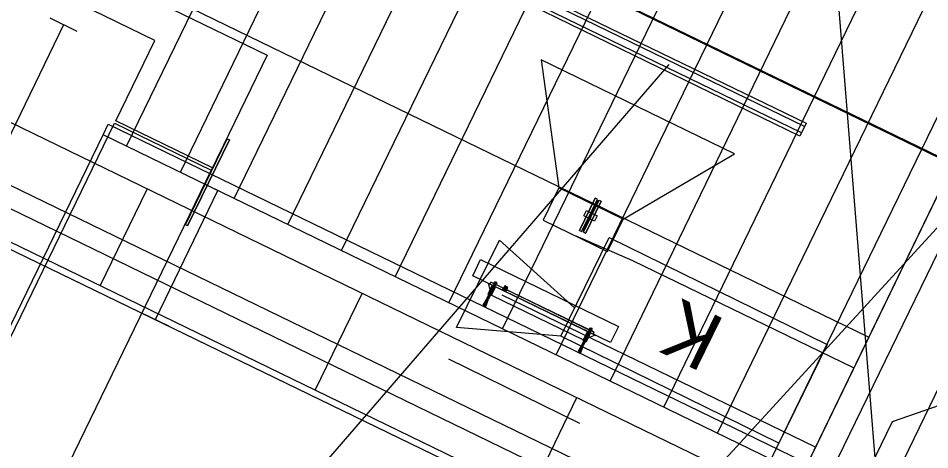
# Model space of a CAD drawing. Extents: x -762314 to -761449, y -993181 to -992589.
# Drawn here: x -761805.66 to -761798.03, y -992908.93 to -992905.32 of the extents above; entities that cross this region are included whole.
import ezdxf

# ---------------------------------------------------------------- set-up
doc = ezdxf.new("R2010")
doc.units = 0
for name, color, linetype in [('Bubliny', 7, 'Continuous'), ('Konstrukce_carka', 7, 'Continuous'), ('Konstrukce_tenka', 7, 'Continuous'), ('PS2010_novy_stav', 7, 'Continuous'), ('PS2030_novy_stav', 7, 'Continuous'), ('PS2031_novy_stav', 7, 'Continuous'), ('PS2031_novy_stav_panely', 7, 'Continuous'), ('PS2032_kamery', 7, 'Continuous'), ('PS2032_novy_stav', 7, 'Continuous'), ('SO 2240 orient syst - podchod a VB', 7, 'Continuous'), ('SO 2240 orient syst - PROSVĚTLENÝ', 7, 'Continuous'), ('SO 2240 orient syst - sektory', 7, 'Continuous'), ('SO 30-63', 7, 'Continuous'), ('SO 30-65', 7, 'Continuous'), ('SO2020-2023_Objekt', 7, 'Continuous'), ('SO_10_22_demolice', 7, 'Continuous'), ('SO_10_22_kresba', 7, 'Continuous'), ('SO_10_22_vyplnění', 7, 'Continuous'), ('Vrstva 14', 7, 'Continuous'), ('Vrstva 23', 7, 'Continuous')]:
    doc.layers.add(name, color=color, linetype=linetype)

msp = doc.modelspace()

# ---------------------------------------------------------------- linework, layer by layer
at = {"layer": 'Bubliny'}
for p, q in [((-761805.9053, -992815.9226), (-761798.3467, -992910.7713)), ((-761858.4882, -992973.1438), (-761776.3406, -992883.4604)), ((-761800.2122, -992905.7021), (-761858.4882, -992973.1438))]:
    msp.add_line(p, q, dxfattribs=at)
at = {"layer": 'Konstrukce_carka'}
for points in [[(-761805.0384, -992905.2482), (-761804.9074, -992904.9783), (-761803.576, -992905.6248), (-761804.0347, -992906.5693), (-761804.8443, -992906.1762), (-761804.5167, -992905.5015), (-761805.0384, -992905.2482)], [(-761804.0434, -992906.5873), (-761810.9471, -992920.8048), (-761811.7567, -992920.4116), (-761804.853, -992906.1942), (-761804.0434, -992906.5873)], [(-761798.3412, -992908.6947), (-761805.6031, -992923.6498), (-761805.4643, -992924.0508), (-761803.8091, -992924.8545), (-761803.3614, -992923.9324), (-761804.4768, -992923.3908), (-761797.8483, -992909.74), (-761796.7328, -992910.2817), (-761796.2851, -992909.3596), (-761797.9403, -992908.5559), (-761798.3412, -992908.6947)]]:
    msp.add_lwpolyline(points, dxfattribs=at)
at = {"layer": 'Konstrukce_tenka'}
for p, q in [((-761804.7524, -992906.3876), (-761802.5247, -992901.7998)), ((-761804.3026, -992906.606), (-761802.0749, -992902.0182)), ((-761803.8528, -992906.8244), (-761801.6251, -992902.2366)), ((-761803.403, -992907.0428), (-761801.1753, -992902.455)), ((-761802.9533, -992907.2612), (-761800.7255, -992902.6734)), ((-761802.5035, -992907.4796), (-761800.2758, -992902.8918)), ((-761802.0537, -992907.698), (-761799.826, -992903.1102)), ((-761801.6039, -992907.9164), (-761799.3762, -992903.3286)), ((-761801.1542, -992908.1348), (-761798.9264, -992903.547)), ((-761800.7044, -992908.3532), (-761798.4767, -992903.7654)), ((-761800.2546, -992908.5716), (-761798.0269, -992903.9838)), ((-761799.8048, -992908.79), (-761797.5771, -992904.2023)), ((-761799.355, -992909.0084), (-761797.1273, -992904.4207)), ((-761798.9053, -992909.2268), (-761796.6775, -992904.6391)), ((-761798.4555, -992909.4452), (-761796.2278, -992904.8575))]:
    msp.add_line(p, q, dxfattribs=at)
for points in [[(-761804.9503, -992906.2915), (-761804.9066, -992906.2015), (-761797.7641, -992909.6697), (-761797.8078, -992909.7597)], [(-761797.8078, -992909.7597), (-761800.0814, -992914.4419), (-761807.2239, -992910.9736), (-761804.9503, -992906.2915)], [(-761797.6581, -992910.1381), (-761796.781, -992910.564), (-761790.1038, -992913.2505), (-761789.9834, -992913.0025), (-761796.6695, -992910.3125), (-761804.9503, -992906.2915)]]:
    msp.add_lwpolyline(points, dxfattribs=at)
at = {"layer": 'PS2010_novy_stav'}
msp.add_line((-761798.5405, -992907.9853), (-761805.2135, -992904.7463), dxfattribs=at)
msp.add_lwpolyline([(-761814.7049, -992857.8212), (-761817.3194, -992864.0599), (-761797.3736, -992874.2808), (-761793.4519, -992875.8039), (-761789.7589, -992875.5672), (-761788.6842, -992876.0881), (-761789.6079, -992877.9938), (-761785.0696, -992880.1919), (-761807.8981, -992927.292), (-761808.5546, -992926.9738), (-761821.2788, -992953.1883), (-761823.3042, -992952.2052), (-761823.5467, -992952.7653)], dxfattribs=at)
at = {"layer": 'PS2030_novy_stav'}
msp.add_line((-761800.5944, -992906.9988), (-761801.1341, -992906.7367), dxfattribs=at)
for points in [[(-761789.7589, -992875.5672), (-761788.6842, -992876.0881), (-761789.6079, -992877.9938), (-761785.0696, -992880.1919), (-761807.5429, -992926.5588), (-761808.2248, -992926.2283), (-761821.3124, -992953.1915), (-761822.9851, -992952.4472)], [(-761700.7695, -992953.595), (-761700.8006, -992953.6592), (-761858.7943, -992876.927), (-761858.5154, -992876.3321)], [(-761798.6661, -992908.2441), (-761800.5145, -992907.3464), (-761800.9943, -992907.1381)]]:
    msp.add_lwpolyline(points, dxfattribs=at)
msp.add_lwpolyline([(-761800.7254, -992907.2687), (-761800.5944, -992906.9988), (-761799.6615, -992906.4512), (-761801.2808, -992905.6651), (-761801.1341, -992906.7367), (-761801.2651, -992907.0066)], close=True, dxfattribs=at)
at = {"layer": 'PS2031_novy_stav'}
for p, q in [((-761832.0291, -992889.9339), (-761777.0767, -992916.6193)), ((-761801.6101, -992907.6319), (-761798.9858, -992908.9038))]:
    msp.add_line(p, q, dxfattribs=at)
msp.add_lwpolyline([(-761817.3194, -992864.0599), (-761797.3736, -992874.2808), (-761793.4519, -992875.8039), (-761789.7589, -992875.5672), (-761788.6842, -992876.0881), (-761789.6079, -992877.9938), (-761785.0696, -992880.1919), (-761807.8981, -992927.292), (-761811.1559, -992925.713)], dxfattribs=at)
at = {"layer": 'PS2031_novy_stav_panely'}
for p, q in [((-761801.7594, -992907.7282), (-761801.6626, -992907.5285)), ((-761801.7348, -992907.6618), (-761801.6751, -992907.5386)), ((-761801.7311, -992907.5314), (-761800.8234, -992907.9714)), ((-761801.7245, -992907.5346), (-761801.6974, -992907.6345)), ((-761801.6628, -992907.5445), (-761801.7226, -992907.6678)), ((-761801.7196, -992907.6292), (-761801.683, -992907.5536)), ((-761801.7108, -992907.5413), (-761801.7029, -992907.5251)), ((-761801.7064, -992907.6357), (-761801.6697, -992907.5601)), ((-761801.7045, -992907.5824), (-761801.6895, -992907.5516)), ((-761800.8368, -992907.9471), (-761801.7038, -992907.5269)), ((-761800.8359, -992907.9453), (-761801.7029, -992907.5251)), ((-761801.6978, -992907.6335), (-761801.6641, -992907.5639)), ((-761801.6832, -992907.5346), (-761801.6822, -992907.5325)), ((-761801.6822, -992907.5325), (-761801.6516, -992907.5473)), ((-761801.6787, -992907.5331), (-761801.6754, -992907.5262)), ((-761801.6726, -992907.5361), (-761801.6692, -992907.5292)), ((-761801.6535, -992907.5357), (-761801.6719, -992907.5268)), ((-761801.6688, -992907.5283), (-761801.666, -992907.5224)), ((-761801.6676, -992907.5289), (-761801.6642, -992907.5219)), ((-761801.666, -992907.5224), (-761801.6625, -992907.5215)), ((-761801.666, -992907.5224), (-761801.6537, -992907.5284)), ((-761801.6625, -992907.5215), (-761801.6551, -992907.525)), ((-761801.6603, -992907.542), (-761801.657, -992907.5351)), ((-761801.6578, -992907.5336), (-761801.6544, -992907.5267)), ((-761801.6537, -992907.5284), (-761801.6566, -992907.5342)), ((-761801.6551, -992907.525), (-761801.6537, -992907.5284)), ((-761801.6542, -992907.545), (-761801.6509, -992907.5381)), ((-761801.6516, -992907.5473), (-761801.6526, -992907.5495)), ((-761801.5892, -992907.5652), (-761801.5927, -992907.569)), ((-761801.5913, -992907.5696), (-761801.5885, -992907.5638)), ((-761801.5717, -992907.5597), (-761801.588, -992907.5934)), ((-761801.5878, -992907.5636), (-761801.5648, -992907.5748)), ((-761801.5872, -992907.5716), (-761801.5834, -992907.568)), ((-761801.587, -992907.5606), (-761801.5851, -992907.5568)), ((-761801.587, -992907.5606), (-761801.563, -992907.5723)), ((-761801.5854, -992907.5614), (-761801.5867, -992907.5642)), ((-761801.586, -992907.5611), (-761801.5838, -992907.5567)), ((-761801.5847, -992907.5617), (-761801.586, -992907.5645)), ((-761801.5857, -992907.5613), (-761801.5835, -992907.5568)), ((-761801.5834, -992907.568), (-761801.5848, -992907.5728)), ((-761801.5835, -992907.5568), (-761801.5846, -992907.5565)), ((-761801.5834, -992907.568), (-761801.5842, -992907.5731)), ((-761801.5835, -992907.5568), (-761801.5622, -992907.5671)), ((-761801.5803, -992907.5584), (-761801.5824, -992907.5628)), ((-761801.5794, -992907.5592), (-761801.5814, -992907.5633)), ((-761801.5786, -992907.5596), (-761801.5806, -992907.5637)), ((-761801.58, -992907.5585), (-761801.5803, -992907.5584)), ((-761801.5803, -992907.5584), (-761801.5794, -992907.5592)), ((-761801.5794, -992907.5592), (-761801.5786, -992907.5596)), ((-761801.5763, -992907.5603), (-761801.5786, -992907.5596)), ((-761801.5763, -992907.5603), (-761801.5784, -992907.5648)), ((-761801.576, -992907.5604), (-761801.5782, -992907.5649)), ((-761801.576, -992907.5604), (-761801.5763, -992907.5603)), ((-761801.5696, -992907.5635), (-761801.5718, -992907.568)), ((-761801.5694, -992907.5637), (-761801.5715, -992907.5681)), ((-761801.5696, -992907.5635), (-761801.5694, -992907.5637)), ((-761801.5694, -992907.5637), (-761801.5674, -992907.565)), ((-761801.5674, -992907.565), (-761801.5694, -992907.5692)), ((-761801.5666, -992907.5654), (-761801.5686, -992907.5696)), ((-761801.5654, -992907.5657), (-761801.5675, -992907.5701)), ((-761801.5666, -992907.5654), (-761801.5674, -992907.565)), ((-761801.5654, -992907.5657), (-761801.5666, -992907.5654)), ((-761801.5656, -992907.5654), (-761801.5654, -992907.5657)), ((-761801.5643, -992907.5716), (-761801.5622, -992907.5671)), ((-761801.564, -992907.5718), (-761801.5619, -992907.5673)), ((-761801.5622, -992907.5671), (-761801.5612, -992907.5679)), ((-761801.7257, -992907.6263), (-761801.7045, -992907.5824)), ((-761801.7003, -992907.6386), (-761801.7257, -992907.6263)), ((-761801.7003, -992907.6386), (-761801.6978, -992907.6335)), ((-761801.6974, -992907.6345), (-761800.9252, -992908.0087)), ((-761801.6013, -992907.5831), (-761801.5987, -992907.5778)), ((-761801.5991, -992907.579), (-761801.601, -992907.5828)), ((-761801.5724, -992907.5976), (-761801.601, -992907.5837)), ((-761801.5937, -992907.5816), (-761801.5991, -992907.579)), ((-761801.5971, -992907.5856), (-761801.5972, -992907.5859)), ((-761801.5967, -992907.5865), (-761801.5972, -992907.5859)), ((-761801.5972, -992907.5859), (-761801.5764, -992907.596)), ((-761801.5967, -992907.5865), (-761801.5969, -992907.5869)), ((-761801.5969, -992907.5869), (-761801.5775, -992907.5963)), ((-761801.5964, -992907.5859), (-761801.5967, -992907.5865)), ((-761801.5967, -992907.5865), (-761801.5773, -992907.5959)), ((-761801.5965, -992907.5767), (-761801.5927, -992907.569)), ((-761801.5965, -992907.5767), (-761801.5697, -992907.5897)), ((-761801.596, -992907.5757), (-761801.5905, -992907.5784)), ((-761801.5937, -992907.5816), (-761801.5956, -992907.5855)), ((-761801.5917, -992907.5873), (-761801.5956, -992907.5855)), ((-761801.5935, -992907.5781), (-761801.5944, -992907.5799)), ((-761801.5928, -992907.5785), (-761801.5937, -992907.5803)), ((-761801.5872, -992907.5716), (-761801.5927, -992907.569)), ((-761801.5899, -992907.5834), (-761801.5917, -992907.5873)), ((-761801.5872, -992907.5716), (-761801.5905, -992907.5784)), ((-761801.5899, -992907.5834), (-761801.5791, -992907.5887)), ((-761801.5848, -992907.5728), (-761801.5881, -992907.5795)), ((-761801.5881, -992907.5795), (-761801.5771, -992907.5849)), ((-761801.5848, -992907.5728), (-761801.5738, -992907.5781)), ((-761801.5791, -992907.5887), (-761801.581, -992907.5925)), ((-761801.581, -992907.5925), (-761801.5771, -992907.5944)), ((-761801.5773, -992907.5959), (-761801.5775, -992907.5963)), ((-761801.577, -992907.5954), (-761801.5773, -992907.5959)), ((-761801.5773, -992907.5959), (-761801.5764, -992907.596)), ((-761801.5738, -992907.5781), (-761801.5771, -992907.5849)), ((-761801.5753, -992907.5905), (-761801.5771, -992907.5944)), ((-761801.5763, -992907.5957), (-761801.5764, -992907.596)), ((-761801.5753, -992907.5905), (-761801.5699, -992907.5931)), ((-761801.5715, -992907.5792), (-761801.5747, -992907.586)), ((-761801.5692, -992907.5887), (-761801.5747, -992907.586)), ((-761801.5709, -992907.574), (-761801.5744, -992907.5778)), ((-761801.5734, -992907.5879), (-761801.5742, -992907.5897)), ((-761801.5709, -992907.574), (-761801.5738, -992907.5781)), ((-761801.5727, -992907.5882), (-761801.5735, -992907.59)), ((-761801.5717, -992907.5974), (-761801.5692, -992907.5921)), ((-761801.5699, -992907.5931), (-761801.5717, -992907.597)), ((-761801.5715, -992907.5792), (-761801.5709, -992907.574)), ((-761801.5715, -992907.5792), (-761801.566, -992907.5819)), ((-761801.5697, -992907.5897), (-761801.566, -992907.5819)), ((-761801.5673, -992907.5812), (-761801.5645, -992907.5754)), ((-761801.5653, -992907.5712), (-761801.5666, -992907.5739)), ((-761801.5652, -992907.5768), (-761801.566, -992907.5819)), ((-761801.5646, -992907.5715), (-761801.5659, -992907.5743)), ((-761801.563, -992907.5723), (-761801.5611, -992907.5684)), ((-761801.3113, -992907.8216), (-761801.3135, -992907.8261)), ((-761800.9622, -992908.1146), (-761800.8654, -992907.9149)), ((-761800.9376, -992908.0482), (-761800.8779, -992907.925)), ((-761800.9264, -992908.0082), (-761800.8924, -992907.938)), ((-761800.8656, -992907.9309), (-761800.9254, -992908.0541)), ((-761800.9224, -992908.0156), (-761800.8858, -992907.94)), ((-761800.9092, -992908.022), (-761800.8725, -992907.9465)), ((-761800.886, -992907.921), (-761800.885, -992907.9189)), ((-761800.885, -992907.9189), (-761800.8544, -992907.9337)), ((-761800.8815, -992907.9195), (-761800.8782, -992907.9126)), ((-761800.8754, -992907.9224), (-761800.872, -992907.9155)), ((-761800.8563, -992907.9221), (-761800.8747, -992907.9132)), ((-761800.8716, -992907.9147), (-761800.8688, -992907.9088)), ((-761800.8704, -992907.9153), (-761800.867, -992907.9083)), ((-761800.8688, -992907.9088), (-761800.8653, -992907.9078)), ((-761800.8688, -992907.9088), (-761800.8565, -992907.9148)), ((-761800.8653, -992907.9078), (-761800.8579, -992907.9114)), ((-761800.8631, -992907.9284), (-761800.8598, -992907.9215)), ((-761800.8606, -992907.92), (-761800.8572, -992907.9131)), ((-761800.8565, -992907.9148), (-761800.8594, -992907.9206)), ((-761800.8579, -992907.9114), (-761800.8565, -992907.9148)), ((-761800.857, -992907.9313), (-761800.8537, -992907.9244)), ((-761800.8544, -992907.9337), (-761800.8554, -992907.9359)), ((-761800.8438, -992907.9615), (-761800.8359, -992907.9453)), ((-761800.9286, -992908.0127), (-761800.9264, -992908.0082)), ((-761800.9031, -992908.025), (-761800.9286, -992908.0127)), ((-761800.83, -992907.9682), (-761800.9252, -992908.0087)), ((-761800.9031, -992908.025), (-761800.8826, -992907.9829)), ((-761800.8826, -992907.9829), (-761800.8669, -992907.9503))]:
    msp.add_line(p, q, dxfattribs=at)
for points in [[(-761801.7891, -992907.3366), (-761800.6346, -992907.8962), (-761800.7, -992908.0312), (-761801.8545, -992907.4716)], [(-761801.7348, -992907.6618), (-761801.7694, -992907.7171), (-761801.745, -992907.729), (-761801.7226, -992907.6678)], [(-761800.9376, -992908.0482), (-761800.9722, -992908.1035), (-761800.9478, -992908.1154), (-761800.9254, -992908.0541)]]:
    msp.add_lwpolyline(points, close=True, dxfattribs=at)
for centre, major_axis, start_param, end_param in [((-761801.6738, -992907.5308), (-0.00526, 0.00255), 0.950435, 2.191157), ((-761801.6741, -992907.5315), (-0.00526, 0.00255), 4.092028, 5.332749), ((-761801.6585, -992907.5226), (-0.0196, 0.0095), 1.252972, 1.88862), ((-761801.6711, -992907.5485), (-0.0196, 0.0095), 4.394565, 5.030212), ((-761801.6555, -992907.5397), (-0.00526, 0.00255), 0.950435, 2.191157), ((-761801.6558, -992907.5403), (-0.00526, 0.00255), 4.092028, 5.332749), ((-761801.588, -992907.5641), (-0.000462, 0.000224), 4.712389, 6.283185), ((-761801.5847, -992907.557), (-0.000462, 0.000224), 4.983406, 6.283185), ((-761801.5615, -992907.5682), (-0.000462, 0.000224), 3.141592, 4.441372), ((-761801.6008, -992907.5833), (-0.000462, 0.000224), 6.283185, 7.853981), ((-761801.5965, -992907.5806), (-0.00487, 0.00236), 0.983534, 2.158058), ((-761801.5789, -992907.5745), (-0.0183, 0.0088), 1.270697, 1.870895), ((-761801.5727, -992907.5921), (-0.00487, 0.00236), 0.983534, 2.158058), ((-761801.5722, -992907.5972), (-0.000462, 0.000224), 1.570796, 3.141592), ((-761801.565, -992907.5752), (-0.000462, 0.000224), 3.141592, 4.712389), ((-761800.8766, -992907.9172), (-0.00526, 0.00255), 0.950435, 2.191157), ((-761800.8769, -992907.9178), (-0.00526, 0.00255), 4.092028, 5.332749), ((-761800.8613, -992907.909), (-0.0196, 0.0095), 1.252972, 1.88862), ((-761800.8739, -992907.9349), (-0.0196, 0.0095), 4.394565, 5.030212), ((-761800.8583, -992907.9261), (-0.00526, 0.00255), 0.950435, 2.191157), ((-761800.8586, -992907.9267), (-0.00526, 0.00255), 4.092028, 5.332749)]:
    msp.add_ellipse(centre, major_axis=major_axis, ratio=0.882309, start_param=start_param, end_param=end_param, dxfattribs=at)
at = {"layer": 'PS2032_kamery'}
msp.add_line((-761802.0579, -992908.1677), (-761800.9614, -992908.7048), dxfattribs=at)
msp.add_lwpolyline([(-761801.1177, -992907.978), (-761801.9888, -992907.906), (-761801.6307, -992907.175), (-761801.0009, -992907.7397)], dxfattribs=at)
msp.add_lwpolyline([(-761799.2903, -992908.8732), (-761801.1177, -992907.978), (-761800.7129, -992907.1517), (-761798.8855, -992908.0469)], close=True, dxfattribs=at)
at = {"layer": 'PS2032_novy_stav'}
for points in [[(-761785.3037, -992877.5972), (-761785.2051, -992877.3943), (-761786.0309, -992876.992), (-761784.9758, -992874.8193), (-761783.7597, -992875.4185), (-761778.9563, -992877.7466), (-761780.0655, -992880.0884), (-761785.0696, -992880.1919), (-761807.5427, -992926.5589), (-761808.2248, -992926.2283), (-761821.3124, -992953.1915), (-761824.4854, -992951.6514), (-761823.3715, -992949.3567)], [(-761829.765, -992891.5707), (-761832.028, -992889.9348), (-761777.0456, -992916.6344), (-761680.1296, -992963.6971), (-761681.2681, -992966.1628)]]:
    msp.add_lwpolyline(points, dxfattribs=at)
at = {"layer": 'SO 2240 orient syst - podchod a VB'}
msp.add_line((-761804.2418, -992907.0534), (-761803.8924, -992906.3337), dxfattribs=at)
for points in [[(-761804.2418, -992907.0534), (-761804.2598, -992907.0447), (-761803.9104, -992906.325), (-761803.8924, -992906.3337)], [(-761804.2161, -992906.9547), (-761803.9541, -992906.4149), (-761803.9586, -992906.4128), (-761804.2206, -992906.9525)]]:
    msp.add_lwpolyline(points, close=True, dxfattribs=at)
at = {"layer": 'SO 2240 orient syst - PROSVĚTLENÝ'}
for p, q in [((-761799.1007, -992906.2749), (-761801.3498, -992905.1833)), ((-761799.0745, -992906.221), (-761801.3236, -992905.1293))]:
    msp.add_line(p, q, dxfattribs=at)
msp.add_lwpolyline([(-761799.0614, -992906.194), (-761799.1138, -992906.3019), (-761801.3629, -992905.2103), (-761801.3105, -992905.1023)], close=True, dxfattribs=at)
at = {"layer": 'SO 2240 orient syst - sektory'}
for p, q in [((-761800.959, -992907.0924), (-761800.828, -992906.8225)), ((-761800.9086, -992907.1169), (-761800.7776, -992906.847))]:
    msp.add_line(p, q, dxfattribs=at)
for points in [[(-761800.959, -992907.0924), (-761800.941, -992907.1012), (-761800.81, -992906.8313), (-761800.828, -992906.8225)], [(-761800.9375, -992907.094), (-761800.8135, -992906.8385), (-761800.809, -992906.8407), (-761800.933, -992907.0962)], [(-761800.9231, -992907.101), (-761800.7991, -992906.8455), (-761800.8036, -992906.8433), (-761800.9276, -992907.0988)], [(-761800.9086, -992907.1169), (-761800.9266, -992907.1082), (-761800.7956, -992906.8383), (-761800.7776, -992906.847)], [(-761800.8342, -992907.014), (-761800.9242, -992906.9704), (-761800.9023, -992906.9254), (-761800.8124, -992906.9691)], [(-761800.8765, -992906.9935), (-761800.8819, -992906.9909), (-761800.8601, -992906.9459), (-761800.8547, -992906.9485)]]:
    msp.add_lwpolyline(points, close=True, dxfattribs=at)
at = {"layer": 'SO 30-63'}
for p, q in [((-761805.1679, -992905.4259), (-761805.3928, -992905.3167)), ((-761805.2804, -992905.3713), (-761805.8044, -992906.4508))]:
    msp.add_line(p, q, dxfattribs=at)
at = {"layer": 'SO 30-65'}
for p, q in [((-761803.8755, -992906.8139), (-761804.1004, -992906.7048)), ((-761804.512, -992907.8389), (-761803.988, -992906.7593)), ((-761804.3995, -992907.8935), (-761804.6244, -992907.7843))]:
    msp.add_line(p, q, dxfattribs=at)
at = {"layer": 'SO2020-2023_Objekt'}
msp.add_lwpolyline([(-761678.2037, -992961.3076), (-761681.0877, -992967.2706), (-761738.7127, -992939.2886), (-761783.5647, -992917.4756), (-761845.5437, -992887.3816), (-761872.8517, -992874.0986), (-761869.9597, -992868.1946), (-761848.0297, -992878.8056), (-761779.4257, -992912.0876), (-761678.2037, -992961.3076)], dxfattribs=at)
at = {"layer": 'SO_10_22_demolice'}
for points in [[(-761888.7267, -992866.9876), (-761783.7877, -992917.8936)], [(-761888.7267, -992866.9876), (-761783.7927, -992917.8906)]]:
    msp.add_lwpolyline(points, dxfattribs=at)
at = {"layer": 'SO_10_22_kresba'}
for p, q in [((-761793.7849, -992911.9858), (-761806.3796, -992905.8725)), ((-761804.9734, -992907.5555), (-761804.5804, -992906.7459)), ((-761803.1741, -992908.4288), (-761802.7811, -992907.6192)), ((-761801.3749, -992909.3022), (-761800.9819, -992908.4925))]:
    msp.add_line(p, q, dxfattribs=at)
for points in [[(-761678.9169, -992968.4639), (-761876.8341, -992872.3973)], [(-761679.0261, -992968.6888), (-761876.9433, -992872.6222)]]:
    msp.add_lwpolyline(points, dxfattribs=at)
at = {"layer": 'SO_10_22_vyplnění'}
msp.add_lwpolyline([(-761678.6572, -992968.8678), (-761679.0171, -992968.6931), (-761877.3121, -992872.4432), (-761874.0546, -992865.732), (-761675.3997, -992962.1566)], close=True, dxfattribs=at)
at = {"layer": 'Vrstva 14'}
for points in [[(-761888.7267, -992866.9876), (-761783.7877, -992917.8936)], [(-761888.7267, -992866.9876), (-761783.7927, -992917.8906)]]:
    msp.add_lwpolyline(points, dxfattribs=at)
at = {"layer": 'Vrstva 23'}
msp.add_lwpolyline([(-761678.2037, -992961.3076), (-761681.0877, -992967.2706), (-761738.7127, -992939.2886), (-761783.5647, -992917.4756), (-761845.5437, -992887.3816), (-761872.8517, -992874.0986), (-761869.9597, -992868.1946), (-761848.0297, -992878.8056), (-761779.4257, -992912.0876), (-761678.2037, -992961.3076)], dxfattribs=at)

# ---------------------------------------------------------------- texts
at = {"layer": 'PS2032_kamery'}
msp.add_text('K', height=0.486, rotation=153.90248, dxfattribs=at).set_placement((-761799.7217, -992907.8477))

doc.saveas('drawing.dxf')
